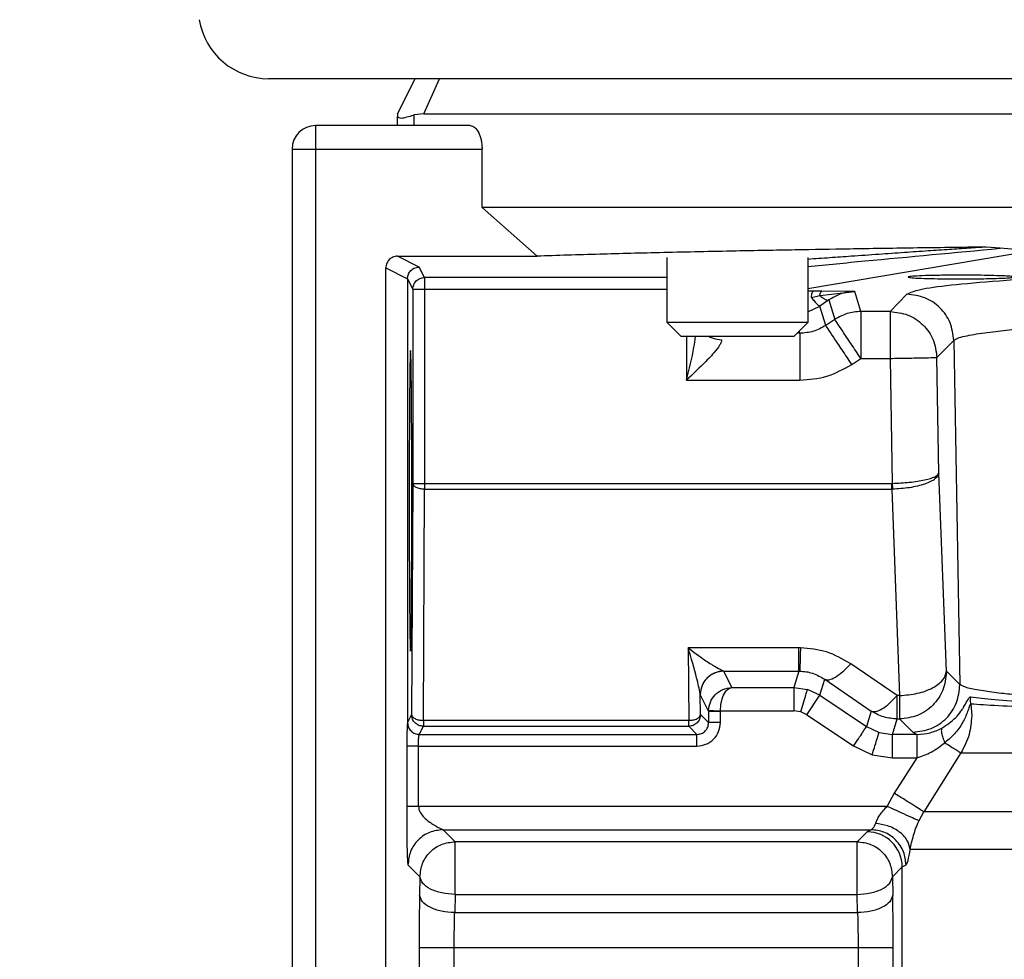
# Model space of a CAD drawing. Header units: inches. Extents: x 144.9 to 238.4, y 214.8 to 247.7.
# Tile 314 of 411: x 207.8328 to 207.9362, y 225.1961 to 225.2947. Entities that reach past the tile are written whole.
import ezdxf

# ---------------------------------------------------------------- set-up
doc = ezdxf.new("R2010")
doc.units = ezdxf.units.IN
doc.header["$LTSCALE"] = 0.25
doc.header["$MEASUREMENT"] = 0
doc.layers.add('ANNOTATIONS', color=1, linetype='Continuous')
doc.layers.add('MOTOR RH', color=7, linetype='Continuous')
doc.styles.add('ARIAL', font='arial.ttf', dxfattribs={"height": 0.09375})
doc.dimstyles.new('STANDARD$0', dxfattribs={"dimtxt": 0.09375, "dimasz": 0.09375, "dimexe": 0.03125, "dimexo": 0.046875, "dimgap": 0.09, "dimtad": 0, "dimtih": 1, "dimtoh": 1, "dimdec": 4, "dimzin": 0, "dimdsep": 46, "dimtxsty": 'ARIAL', "dimcen": 0.09, "dimadec": 0, "dimazin": 0, "dimtfac": 1, "dimtdec": 4, "dimtofl": 0, "dimtmove": 0, "dimatfit": 1, "dimfxl": 1, "dimtolj": 1, "dimtzin": 0, "dimarcsym": 0})

# ---------------------------------------------------------------- blocks, each defined once
blk = doc.blocks.new('*D8')
at = {"layer": 'ANNOTATIONS', "color": 0, "lineweight": -2, "transparency": 16777216}
for p, q in [((207.3533788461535, 223.8493624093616), (207.3533788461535, 225.9990556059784)), ((208.4940038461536, 224.9900478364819), (208.4940038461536, 225.9990556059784)), ((207.4471288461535, 225.9678056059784), (207.6385813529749, 225.9678056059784)), ((208.4002538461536, 225.9678056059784), (208.2088013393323, 225.9678056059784))]:
    blk.add_line(p, q, dxfattribs=at)
at = {"layer": 'ANNOTATIONS', "color": 0, "transparency": 16777216}
for points in [[(207.4471288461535, 225.9834306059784), (207.4471288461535, 225.9521806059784), (207.3533788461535, 225.9678056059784)], [(208.4002538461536, 225.9834306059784), (208.4002538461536, 225.9521806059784), (208.4940038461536, 225.9678056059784)]]:
    blk.add_solid(points, dxfattribs=at)
at = {"layer": 'defpoints', "color": 0, "transparency": 16777216}
for p in [(207.3533788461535, 225.9678056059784), (208.4940038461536, 224.9431728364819), (207.3533788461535, 223.8024874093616)]:
    blk.add_point(p, dxfattribs=at)
at = {"layer": 'ANNOTATIONS', "color": 0, "transparency": 16777216, "insert": (207.9236913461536, 225.9678056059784), "char_height": 0.09375, "attachment_point": 5, "style": 'ARIAL'}
blk.add_mtext('\\A1;18 5/8"', dxfattribs=at)
blk = doc.blocks.new('*D10')
at = {"layer": 'ANNOTATIONS', "color": 0, "lineweight": -2, "transparency": 16777216}
for p, q in [((207.3533788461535, 223.8493624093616), (207.3533788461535, 226.3654182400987)), ((208.8269459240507, 225.1127240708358), (208.8269459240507, 226.3654182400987)), ((207.4471288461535, 226.3341682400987), (207.8858206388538, 226.3341682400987)), ((208.7331959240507, 226.3341682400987), (208.2945041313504, 226.3341682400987))]:
    blk.add_line(p, q, dxfattribs=at)
at = {"layer": 'ANNOTATIONS', "color": 0, "transparency": 16777216}
for points in [[(207.4471288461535, 226.3497932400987), (207.4471288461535, 226.3185432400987), (207.3533788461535, 226.3341682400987)], [(208.7331959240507, 226.3497932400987), (208.7331959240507, 226.3185432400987), (208.8269459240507, 226.3341682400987)]]:
    blk.add_solid(points, dxfattribs=at)
at = {"layer": 'defpoints', "color": 0, "transparency": 16777216}
for p in [(207.3533788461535, 226.3341682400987), (208.8269459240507, 225.0658490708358), (207.3533788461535, 223.8024874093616)]:
    blk.add_point(p, dxfattribs=at)
at = {"layer": 'ANNOTATIONS', "color": 0, "transparency": 16777216, "insert": (208.0901623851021, 226.3341682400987), "char_height": 0.09375, "attachment_point": 5, "style": 'ARIAL'}
blk.add_mtext('\\A1;24""', dxfattribs=at)

msp = doc.modelspace()

# ---------------------------------------------------------------- linework, layer by layer
at = {"layer": 'MOTOR RH'}
for p, q in [((208.1960523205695, 225.288537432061), (207.8589460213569, 225.288537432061)), ((207.8724794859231, 225.2848464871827), (207.8743249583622, 225.2885374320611)), ((207.8752191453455, 225.2848464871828), (207.8768749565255, 225.2885372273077)), ((207.8724794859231, 225.2848464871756), (207.8724794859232, 225.284562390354)), ((207.8724794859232, 225.2836161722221), (207.8724794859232, 225.284562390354)), ((207.8752191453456, 225.2848464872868), (207.8742062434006, 225.2847309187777)), ((207.8742062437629, 225.2836161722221), (207.8742062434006, 225.2847309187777)), ((207.8752191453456, 225.2848464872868), (208.1797791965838, 225.2848464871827)), ((207.8638672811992, 225.2836161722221), (207.8638672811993, 224.6938563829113)), ((207.8800871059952, 225.2836161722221), (207.8638672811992, 225.2836161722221)), ((207.8614066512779, 225.2811555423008), (207.8813452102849, 225.2811555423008)), ((207.8614066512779, 225.2811555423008), (207.8614066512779, 225.1089155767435)), ((207.8813452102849, 225.2750039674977), (207.8813452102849, 225.2811555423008)), ((208.1736531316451, 225.2750039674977), (207.8813452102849, 225.2750039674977)), ((207.8871160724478, 225.2699102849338), (207.8813452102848, 225.2750039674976)), ((207.872479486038, 225.2699102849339), (207.8871160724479, 225.2699102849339)), ((207.8747559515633, 225.2687723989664), (207.872479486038, 225.2699102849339)), ((207.9390601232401, 225.2704557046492), (207.9155468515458, 225.2664814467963)), ((207.9357244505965, 225.2707357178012), (207.9342682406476, 225.2708640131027)), ((207.9390601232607, 225.2704557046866), (207.9357244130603, 225.2707358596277)), ((207.9007830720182, 225.26294688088), (207.9007830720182, 225.2697814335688)), ((207.9155468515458, 225.2697814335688), (207.9155468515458, 225.26294688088)), ((207.8712491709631, 225.2686805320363), (207.8735258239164, 225.2675422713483)), ((207.8712491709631, 225.1089155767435), (207.8712491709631, 225.2686805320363)), ((207.8753049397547, 225.2676743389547), (207.8747559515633, 225.2687723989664)), ((207.8735258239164, 225.2675422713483), (207.8735258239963, 225.2209501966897)), ((207.8735258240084, 225.2675422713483), (207.8740746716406, 225.2664442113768)), ((207.8753049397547, 225.2676743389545), (207.8753049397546, 225.2454497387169)), ((207.9007830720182, 225.2676743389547), (207.8753049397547, 225.2676743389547)), ((207.8740746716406, 225.2664442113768), (207.8740746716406, 225.2460648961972)), ((207.8740746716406, 225.2664442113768), (207.9007830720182, 225.2664442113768)), ((207.9161381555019, 225.2662419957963), (207.9155468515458, 225.2662442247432)), ((207.9159054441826, 225.265582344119), (207.9167939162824, 225.2657915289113)), ((207.9169974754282, 225.2662353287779), (207.9161381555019, 225.2662419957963)), ((207.9167939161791, 225.2657915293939), (207.9204569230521, 225.2662159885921)), ((207.9204569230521, 225.2662159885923), (207.9169974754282, 225.2662353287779)), ((207.9210974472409, 225.2641004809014), (207.9204569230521, 225.2662159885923)), ((207.9259450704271, 225.2659041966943), (207.9241728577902, 225.2641004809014)), ((207.9177508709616, 225.2653169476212), (207.9168040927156, 225.2646760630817)), ((207.9177508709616, 225.2653169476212), (207.9183692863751, 225.2632744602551)), ((207.9155468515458, 225.2640797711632), (207.9168040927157, 225.2646760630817)), ((207.9174200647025, 225.2626416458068), (207.9168040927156, 225.2646760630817)), ((207.9241728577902, 225.2641004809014), (207.9210974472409, 225.2641004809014)), ((207.9210974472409, 225.2641004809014), (207.9210974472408, 225.2591822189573)), ((207.9241728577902, 225.2641004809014), (207.9241728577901, 225.2591822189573)), ((207.9022594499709, 225.2614705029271), (207.9007830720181, 225.26294688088)), ((207.9155468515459, 225.26294688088), (207.9007830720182, 225.26294688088)), ((207.9155468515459, 225.26294688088), (207.9140704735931, 225.2614705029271)), ((207.9183692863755, 225.2632744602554), (207.9174200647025, 225.2626416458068)), ((207.9146919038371, 225.2618156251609), (207.9144155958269, 225.2618156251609)), ((207.9146919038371, 225.2618156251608), (207.9146276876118, 225.2620277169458)), ((207.914070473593, 225.2614705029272), (207.902259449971, 225.2614705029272)), ((207.9027978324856, 225.2614705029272), (207.9027978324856, 225.2568973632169)), ((207.9290903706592, 225.2592681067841), (207.9308625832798, 225.2610718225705)), ((207.9308625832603, 225.2610718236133), (207.9314925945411, 225.2249565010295)), ((207.9201482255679, 225.2585494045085), (207.9210974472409, 225.2591822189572)), ((207.9210974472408, 225.2591822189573), (207.9241728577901, 225.2591822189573)), ((207.9241728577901, 225.2591822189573), (207.9244019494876, 225.2460655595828)), ((207.9293022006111, 225.2471397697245), (207.9290903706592, 225.2592681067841)), ((207.9027978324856, 225.2568973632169), (207.914691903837, 225.2568973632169)), ((207.9300848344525, 225.2263400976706), (207.9293022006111, 225.2471397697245)), ((207.8740746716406, 225.2460648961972), (207.8739524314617, 225.221803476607)), ((207.8740746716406, 225.2460648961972), (207.9243524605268, 225.2460648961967)), ((207.8751826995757, 225.2211883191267), (207.8753049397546, 225.2454497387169)), ((207.8753049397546, 225.2454497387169), (207.9243524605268, 225.2454497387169)), ((207.9244019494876, 225.2460655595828), (207.9243524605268, 225.2460648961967)), ((207.9243524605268, 225.2454497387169), (207.9243524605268, 225.2460648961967)), ((207.9243524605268, 225.2454497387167), (207.9244184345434, 225.2454509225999)), ((207.9243524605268, 225.2454497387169), (207.9251673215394, 225.2237935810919)), ((207.9029654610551, 225.2288161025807), (207.9030423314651, 225.2211883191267)), ((207.9145955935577, 225.2288161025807), (207.9029654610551, 225.2288161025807)), ((207.9147620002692, 225.2288146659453), (207.9145955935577, 225.2288161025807)), ((207.9145955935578, 225.2263584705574), (207.9145955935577, 225.2288161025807)), ((207.9249250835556, 225.2237935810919), (207.9200416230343, 225.2271300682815)), ((207.9067045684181, 225.2263584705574), (207.9145955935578, 225.2263584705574)), ((207.9067045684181, 225.2263584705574), (207.9067116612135, 225.2263516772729)), ((207.9075652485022, 225.2246439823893), (207.9067116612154, 225.2263516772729)), ((207.9145955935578, 225.2263584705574), (207.9140764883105, 225.2246439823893)), ((207.9145955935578, 225.2263584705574), (207.9146788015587, 225.2263577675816)), ((207.916804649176, 225.2238179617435), (207.917313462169, 225.2254984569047)), ((207.917313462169, 225.2254984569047), (207.9221969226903, 225.2221619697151)), ((207.9314925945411, 225.2249565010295), (207.9300848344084, 225.2263400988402)), ((207.9075652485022, 225.2246439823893), (207.9140764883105, 225.2246439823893)), ((207.9140764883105, 225.2246439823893), (207.9140764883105, 225.2221848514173)), ((207.9140764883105, 225.2246439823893), (207.9155016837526, 225.2244328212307)), ((207.9168046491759, 225.2238179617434), (207.9155016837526, 225.2244328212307)), ((207.9042514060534, 225.2238925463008), (207.9042484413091, 225.2239543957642)), ((207.9051260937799, 225.2221426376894), (207.9042514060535, 225.2238925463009)), ((207.9042724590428, 225.221803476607), (207.9042514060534, 225.2238925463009)), ((207.9154405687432, 225.2217718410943), (207.9168046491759, 225.2238179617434)), ((207.9168046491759, 225.2238179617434), (207.9217084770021, 225.2205487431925)), ((207.9249250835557, 225.2213359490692), (207.9249250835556, 225.2237935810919)), ((207.9251673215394, 225.2237935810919), (207.9249250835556, 225.2237935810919)), ((207.9251673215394, 225.2237935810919), (207.9251673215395, 225.2213359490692)), ((207.9326017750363, 225.223302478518), (207.9326314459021, 225.2236771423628)), ((207.9326332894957, 225.2228980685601), (207.9326017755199, 225.2233024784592)), ((207.9326332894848, 225.2228980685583), (207.9327335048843, 225.2216855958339)), ((207.8739524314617, 225.221803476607), (207.8735258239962, 225.2209501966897)), ((207.9051260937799, 225.220949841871), (207.9042724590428, 225.221803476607)), ((207.905127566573, 225.222227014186), (207.9051260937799, 225.2221426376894)), ((207.9051260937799, 225.2221426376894), (207.906356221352, 225.2221426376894)), ((207.9051260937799, 225.2221426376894), (207.9051260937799, 225.220949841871)), ((207.906356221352, 225.22214263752), (207.906356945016, 225.2221848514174)), ((207.906356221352, 225.220949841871), (207.906356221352, 225.22214263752)), ((207.906356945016, 225.2221848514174), (207.9140764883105, 225.2221848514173)), ((207.9147891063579, 225.2220793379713), (207.9140764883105, 225.2221848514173)), ((207.9154405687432, 225.2217718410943), (207.9147891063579, 225.2220793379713)), ((207.9154405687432, 225.2217718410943), (207.9203443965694, 225.2185026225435)), ((207.9221969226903, 225.2221619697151), (207.9217084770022, 225.2205487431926)), ((207.9244366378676, 225.2197227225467), (207.9249250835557, 225.2213359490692)), ((207.9249250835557, 225.2213359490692), (207.9251673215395, 225.2213359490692)), ((207.9251673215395, 225.2213359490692), (207.9265750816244, 225.2199523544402)), ((207.8747559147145, 225.2197197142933), (207.8751826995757, 225.2205733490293)), ((207.8751826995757, 225.2211883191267), (207.8751826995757, 225.2205733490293)), ((207.9030423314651, 225.2211883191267), (207.8751826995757, 225.2211883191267)), ((207.8751826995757, 225.2205733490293), (207.9030423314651, 225.2205733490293)), ((207.9030423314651, 225.2205733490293), (207.9030423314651, 225.2211883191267)), ((207.9030423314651, 225.2205733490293), (207.9038959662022, 225.2197197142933)), ((207.9217084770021, 225.2205487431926), (207.9230113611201, 225.219933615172)), ((207.8747559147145, 225.2197197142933), (207.9038959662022, 225.2197197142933)), ((207.9230113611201, 225.219933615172), (207.9244366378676, 225.2197227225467)), ((207.9269612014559, 225.2197227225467), (207.9244366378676, 225.2197227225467)), ((207.9244366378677, 225.2172635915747), (207.9244366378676, 225.2197227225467)), ((207.9265750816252, 225.2199523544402), (207.9270239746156, 225.2197227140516)), ((207.9269612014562, 225.2197227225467), (207.9270239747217, 225.2197227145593)), ((207.9269612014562, 225.2197227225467), (207.9269612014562, 225.2172635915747)), ((207.8734418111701, 225.2184895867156), (207.8734418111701, 225.2121734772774)), ((207.874671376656, 225.2121734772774), (207.874671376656, 225.2184895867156)), ((207.874671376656, 225.2184895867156), (207.9038959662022, 225.2184895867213)), ((207.9203443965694, 225.2185026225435), (207.9222987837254, 225.2175801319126)), ((207.9222987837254, 225.2175801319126), (207.9244366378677, 225.2172635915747)), ((207.9244366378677, 225.2172635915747), (207.9269612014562, 225.2172635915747)), ((207.9269612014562, 225.2172635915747), (207.9246109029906, 225.2135487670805)), ((207.927006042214, 225.2172749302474), (207.9269612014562, 225.217263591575)), ((207.9316118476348, 225.2177732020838), (207.927703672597, 225.2115925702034)), ((207.9316118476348, 225.2177732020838), (207.9847191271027, 225.2177732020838)), ((207.9246109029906, 225.2135487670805), (207.9238717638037, 225.2121734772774)), ((207.874671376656, 225.2121734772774), (207.9238717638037, 225.2121734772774)), ((207.927205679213, 225.2106757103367), (207.9277036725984, 225.2115925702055)), ((207.9862243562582, 225.2115925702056), (207.9277036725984, 225.2115925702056)), ((207.8772549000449, 225.2097143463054), (207.9221711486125, 225.2097143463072)), ((207.8785128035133, 225.2084564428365), (207.8772549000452, 225.2097143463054)), ((207.9217565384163, 225.2094920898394), (207.9207208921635, 225.2084564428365)), ((207.9221711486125, 225.2097143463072), (207.9217565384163, 225.2094920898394)), ((207.9207208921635, 225.2084564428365), (207.8785128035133, 225.2084564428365)), ((207.8785128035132, 225.2079641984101), (207.8785128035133, 225.2084564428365)), ((207.9207208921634, 225.2029222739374), (207.9207208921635, 225.2079641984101)), ((207.9262865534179, 225.2076801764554), (208.0191112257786, 225.2076801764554)), ((207.8735662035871, 225.2060256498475), (207.8748241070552, 225.2047677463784)), ((207.9244095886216, 225.2047677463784), (207.9254452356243, 225.2058033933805)), ((207.9254452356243, 225.2058033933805), (207.9258453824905, 225.2060256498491)), ((207.9254452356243, 225.1847083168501), (207.9254452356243, 225.2058033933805)), ((207.8748241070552, 225.2047677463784), (207.8747855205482, 225.2028538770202)), ((207.9244095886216, 225.2047677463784), (207.9244481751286, 225.2028538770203)), ((207.8785128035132, 225.2029222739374), (207.8784742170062, 225.2010084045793)), ((207.8785128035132, 225.2029222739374), (207.9207208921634, 225.2029222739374)), ((207.9207594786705, 225.2010084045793), (207.9207208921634, 225.2029222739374)), ((207.8784742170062, 225.2010084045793), (207.9207594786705, 225.2010084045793)), ((207.8747337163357, 225.1973174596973), (207.8747337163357, 225.1284159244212)), ((207.9244999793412, 225.1973174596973), (207.8747337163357, 225.1973174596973)), ((207.8784224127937, 225.1296454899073), (207.8784224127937, 225.1973174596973)), ((207.9208112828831, 225.1973174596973), (207.9208112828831, 225.1847083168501)), ((207.9244999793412, 225.1847083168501), (207.9244999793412, 225.1973174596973))]:
    msp.add_line(p, q, dxfattribs=at)
for centre, radius, start, end in [((207.8589460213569, 225.2959193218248), 0.007381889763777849, 189.2844910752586, 270), ((207.8638672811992, 225.2811555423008), 0.002460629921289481, 90, 179.9999999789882), ((207.9067128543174, 225.2238902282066), 0.002461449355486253, 90.02777228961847, 179.9460411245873), ((207.9251672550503, 225.2262603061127), 0.004918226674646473, 359.9289940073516, 0.929594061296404), ((207.9217512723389, 225.205798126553), 0.003693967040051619, 0.08169187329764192, 89.91831976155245)]:
    msp.add_arc(centre, radius, start, end, dxfattribs=at)
for points, knots in [([(207.8724794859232, 225.284562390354), (207.8725442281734, 225.2844769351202), (207.8726827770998, 225.2842940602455), (207.8736767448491, 225.2845790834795), (207.8742062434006, 225.2847309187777)], [0, 0, 0, 0, 0.4672879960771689, 1, 1, 1, 1]), ([(207.8800871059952, 225.2836161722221), (207.8802576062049, 225.2835760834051), (207.880587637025, 225.2834984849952), (207.8809470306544, 225.2829928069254), (207.8811537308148, 225.282476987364), (207.8812629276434, 225.2820516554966), (207.8813319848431, 225.2816070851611), (207.8813408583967, 225.2813041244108), (207.8813452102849, 225.2811555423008)], [0, 0, 0, 0, 0.2767590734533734, 0.5357120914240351, 0.6598610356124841, 0.7780838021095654, 0.8911648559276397, 1, 1, 1, 1]), ([(207.872479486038, 225.2699102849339), (207.8723904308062, 225.2699048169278), (207.8722164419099, 225.2698941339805), (207.871910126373, 225.2697883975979), (207.8715850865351, 225.2695669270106), (207.8713662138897, 225.2692408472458), (207.8712652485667, 225.2689334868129), (207.8712545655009, 225.2687654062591), (207.8712491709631, 225.2686805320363)], [0, 0, 0, 0, 0.1384551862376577, 0.270502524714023, 0.5001718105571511, 0.7384864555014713, 0.8679457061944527, 1, 1, 1, 1]), ([(207.9342682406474, 225.2708640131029), (207.9316832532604, 225.2708301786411), (207.9267466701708, 225.2707655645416), (207.9201031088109, 225.2706651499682), (207.9138964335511, 225.2705587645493), (207.9072849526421, 225.2704322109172), (207.9003572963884, 225.2702837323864), (207.8932860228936, 225.2701049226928), (207.8892408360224, 225.2699773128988), (207.8871160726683, 225.2699102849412)], [0, 0, 0, 0, 0.1334266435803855, 0.2548065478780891, 0.3643115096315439, 0.4898557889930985, 0.6562635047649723, 0.8194499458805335, 1, 1, 1, 1]), ([(207.9342682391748, 225.2708640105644), (207.9336587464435, 225.2708242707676), (207.9323540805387, 225.2707392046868), (207.9303218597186, 225.2706029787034), (207.9280685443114, 225.2704498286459), (207.925599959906, 225.270279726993), (207.922914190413, 225.2700926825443), (207.9203067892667, 225.2699093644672), (207.9178235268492, 225.2697337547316), (207.9163135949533, 225.2696261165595), (207.9155468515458, 225.2695714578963)], [0, 0, 0, 0, 0.09256891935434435, 0.1981508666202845, 0.3167479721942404, 0.4483617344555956, 0.5929932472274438, 0.7506433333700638, 0.8733766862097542, 1, 1, 1, 1]), ([(207.9155468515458, 225.2688335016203), (207.9175286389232, 225.2690242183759), (207.9241217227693, 225.2696587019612), (207.930949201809, 225.2702924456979), (207.9357244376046, 225.2707356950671)], [0, 0, 0, 0, 0.300585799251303, 1, 1, 1, 1]), ([(207.9834046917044, 225.2689794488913), (207.9793357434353, 225.2689039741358), (207.9711940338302, 225.2687529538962), (207.9602375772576, 225.2684557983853), (207.9504624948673, 225.2681134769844), (207.9421295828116, 225.2677270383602), (207.9353602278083, 225.2673050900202), (207.9303288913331, 225.2668549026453), (207.9269585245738, 225.2663853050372), (207.9262827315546, 225.266064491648), (207.9259450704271, 225.2659041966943)], [0, 0, 0, 0, 0.1249349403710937, 0.2499869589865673, 0.3750455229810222, 0.5000591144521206, 0.6250776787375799, 0.7500922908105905, 0.8751331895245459, 1, 1, 1, 1]), ([(207.8735258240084, 225.2675422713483), (207.8735372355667, 225.2676685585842), (207.8735621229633, 225.2679439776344), (207.8737423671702, 225.2682671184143), (207.8739670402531, 225.2684979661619), (207.874191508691, 225.2686459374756), (207.874459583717, 225.2687512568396), (207.8746552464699, 225.2687652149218), (207.8747559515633, 225.2687723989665)], [0, 0, 0, 0, 0.1960749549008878, 0.4276186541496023, 0.5573024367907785, 0.6959317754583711, 0.8435000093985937, 1, 1, 1, 1]), ([(207.931605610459, 225.2679137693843), (207.9309988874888, 225.2679117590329), (207.9297876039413, 225.2679077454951), (207.9281640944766, 225.2678762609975), (207.9269055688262, 225.2678297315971), (207.9261437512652, 225.2677711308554), (207.9259589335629, 225.2677069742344), (207.9263816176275, 225.2676444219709), (207.9273396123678, 225.267588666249), (207.9283320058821, 225.2675640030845), (207.9288276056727, 225.2675516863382)], [0, 0, 0, 0, 0.1250633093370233, 0.2496808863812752, 0.3744981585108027, 0.4993116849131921, 0.624425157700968, 0.7499748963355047, 0.8751378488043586, 1, 1, 1, 1]), ([(207.9343844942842, 225.2678877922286), (207.9339458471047, 225.2678953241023), (207.9330686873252, 225.267910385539), (207.932093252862, 225.2679126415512), (207.931605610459, 225.2679137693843)], [0, 0, 0, 0, 0.5000767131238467, 1, 1, 1, 1]), ([(207.9316056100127, 225.2675256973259), (207.9321655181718, 225.2675273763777), (207.9330908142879, 225.2675301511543), (207.9344666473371, 225.2675511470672), (207.9356065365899, 225.2675812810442), (207.9365040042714, 225.2676238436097), (207.9370266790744, 225.2676690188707), (207.9372209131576, 225.2677172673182), (207.9370531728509, 225.2677697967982), (207.9364975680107, 225.2678157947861), (207.9356068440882, 225.2678579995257), (207.9348452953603, 225.2678765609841), (207.9343844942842, 225.2678877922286)], [0, 0, 0, 0, 0.1152605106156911, 0.1904778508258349, 0.3073222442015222, 0.4067191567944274, 0.4999507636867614, 0.5931891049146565, 0.6926061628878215, 0.8094837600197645, 0.8847216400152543, 0.9999999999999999, 0.9999999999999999, 0.9999999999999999, 0.9999999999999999]), ([(207.9288276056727, 225.2675516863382), (207.9292657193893, 225.2675441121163), (207.9301419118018, 225.267528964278), (207.9311177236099, 225.2675267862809), (207.9316056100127, 225.2675256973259)], [0, 0, 0, 0, 0.5000199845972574, 1, 1, 1, 1]), ([(207.9159054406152, 225.2655823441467), (207.9159183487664, 225.2656728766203), (207.9159446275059, 225.2658571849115), (207.9160020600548, 225.2660647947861), (207.9160679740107, 225.2662068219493), (207.9161150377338, 225.2662304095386), (207.9161381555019, 225.2662419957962)], [0, 0, 0, 0, 0.2456005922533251, 0.4999998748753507, 0.7543992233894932, 1, 1, 1, 1]), ([(207.9167939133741, 225.2657915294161), (207.9168073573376, 225.2658541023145), (207.9168345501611, 225.2659806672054), (207.9168851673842, 225.2661176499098), (207.9169401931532, 225.2662109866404), (207.9169785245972, 225.2662272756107), (207.9169974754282, 225.2662353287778)], [0, 0, 0, 0, 0.2471968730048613, 0.4999999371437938, 0.7528030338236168, 1, 1, 1, 1]), ([(207.9167939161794, 225.265791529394), (207.9168974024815, 225.2657004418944), (207.9171052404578, 225.2655175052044), (207.9173752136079, 225.2653540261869), (207.9176005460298, 225.2652752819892), (207.9177014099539, 225.2653032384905), (207.9177508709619, 225.2653169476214)], [0, 0, 0, 0, 0.2527609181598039, 0.5076354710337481, 0.7585574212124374, 0.9999999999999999, 0.9999999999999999, 0.9999999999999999, 0.9999999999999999]), ([(207.920456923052, 225.2662159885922), (207.9199367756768, 225.2661632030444), (207.9190358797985, 225.2660717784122), (207.9181326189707, 225.2655411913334), (207.9177508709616, 225.2653169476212)], [0, 0, 0, 0, 0.577366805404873, 1, 1, 1, 1]), ([(207.9159054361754, 225.2655823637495), (207.9160164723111, 225.2654420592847), (207.9162397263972, 225.2651599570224), (207.9165085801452, 225.2648679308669), (207.9167094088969, 225.2646898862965), (207.9167731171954, 225.2646805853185), (207.9168040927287, 225.2646760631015)], [0, 0, 0, 0, 0.2543143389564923, 0.5113354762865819, 0.7624070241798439, 1, 1, 1, 1]), ([(207.9308625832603, 225.2610718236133), (207.9309745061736, 225.2611491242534), (207.9311885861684, 225.2612969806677), (207.9319567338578, 225.2615070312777), (207.9329217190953, 225.2616956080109), (207.9340239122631, 225.2618626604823), (207.9354952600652, 225.2620484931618), (207.9374810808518, 225.2622537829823), (207.9401585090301, 225.2624788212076), (207.9431001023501, 225.2626867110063), (207.9476319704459, 225.2629622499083), (207.9543239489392, 225.2632870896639), (207.9637971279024, 225.2636314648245), (207.9739828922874, 225.2639200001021), (207.9813577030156, 225.2640656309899), (207.9849681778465, 225.2641369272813)], [0, 0, 0, 0, 0.06060433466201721, 0.1159206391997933, 0.1659478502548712, 0.2106850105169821, 0.2501312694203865, 0.3171367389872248, 0.3811542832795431, 0.4421833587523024, 0.5002234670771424, 0.6326723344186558, 0.760118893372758, 0.8825617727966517, 1, 1, 1, 1]), ([(207.9027978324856, 225.2568973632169), (207.9030956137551, 225.2580618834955), (207.9034926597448, 225.2596145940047), (207.9037039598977, 225.2610993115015), (207.9037567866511, 225.2614705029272)], [0, 0, 0, 0, 0.749991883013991, 1, 1, 1, 1]), ([(207.9064882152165, 225.2611342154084), (207.9064757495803, 225.2610506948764), (207.906449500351, 225.26087482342), (207.9062132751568, 225.260423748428), (207.9056120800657, 225.2596493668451), (207.9044086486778, 225.2584160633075), (207.9033879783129, 225.2574537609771), (207.9027978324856, 225.2568973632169)], [0, 0, 0, 0, 0.07314932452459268, 0.1540325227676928, 0.3465749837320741, 0.622193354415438, 1, 1, 1, 1]), ([(207.9051830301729, 225.2614705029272), (207.9053153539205, 225.2614039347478), (207.9057147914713, 225.2612029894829), (207.9061782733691, 225.2611617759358), (207.9064882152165, 225.2611342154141)], [0, 0, 0, 0, 0.331275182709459, 1, 1, 1, 1]), ([(207.8738372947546, 225.2600232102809), (207.8738199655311, 225.2598144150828), (207.8737933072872, 225.2594932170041), (207.8737613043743, 225.2575134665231), (207.8737392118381, 225.2554873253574), (207.8737213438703, 225.2529572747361), (207.8737047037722, 225.2492846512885), (207.8736962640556, 225.2442460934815), (207.8737047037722, 225.2392075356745), (207.8737213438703, 225.2355349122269), (207.8737392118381, 225.2330048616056), (207.8737613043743, 225.2309787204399), (207.8737933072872, 225.228998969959), (207.8738199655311, 225.2286777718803), (207.8738372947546, 225.2284689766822)], [0, 0, 0, 0, 0.1197351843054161, 0.184193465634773, 0.2499911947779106, 0.3158144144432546, 0.3802690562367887, 0.5000000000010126, 0.6197309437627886, 0.6841855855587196, 0.7500088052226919, 0.8158065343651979, 0.880264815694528, 1, 1, 1, 1]), ([(207.8738372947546, 225.2284689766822), (207.8738546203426, 225.2286783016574), (207.8738812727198, 225.2290003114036), (207.8739132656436, 225.2309804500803), (207.8739353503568, 225.2330066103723), (207.8739532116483, 225.235536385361), (207.8739698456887, 225.2392084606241), (207.873978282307, 225.2442460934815), (207.8739698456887, 225.2492837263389), (207.8739532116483, 225.252955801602), (207.8739353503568, 225.2554855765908), (207.8739132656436, 225.2575117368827), (207.8738812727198, 225.2594918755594), (207.8738546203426, 225.2598138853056), (207.8738372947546, 225.2600232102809)], [0, 0, 0, 0, 0.1197372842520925, 0.1841948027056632, 0.2499912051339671, 0.3158130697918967, 0.3802669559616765, 0.4999999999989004, 0.6197330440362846, 0.6841869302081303, 0.7500087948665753, 0.8158051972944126, 0.8802627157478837, 1, 1, 1, 1]), ([(207.9244019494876, 225.2460655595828), (207.9250104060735, 225.2460943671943), (207.9262650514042, 225.246153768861), (207.9278711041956, 225.2464069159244), (207.9290278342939, 225.2467526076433), (207.9292104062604, 225.2470102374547), (207.9293022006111, 225.2471397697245)], [0, 0, 0, 0, 0.2391246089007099, 0.493078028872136, 0.7451275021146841, 1, 1, 1, 1]), ([(207.9293022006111, 225.2471397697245), (207.9292125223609, 225.2469305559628), (207.9290341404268, 225.2465144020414), (207.9278825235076, 225.2459678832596), (207.9262803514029, 225.2455690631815), (207.9250265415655, 225.2454895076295), (207.9244184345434, 225.2454509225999)], [0, 0, 0, 0, 0.2549038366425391, 0.5070375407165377, 0.7609095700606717, 0.9999999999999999, 0.9999999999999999, 0.9999999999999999, 0.9999999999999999]), ([(207.9042484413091, 225.2239543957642), (207.9041350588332, 225.2244990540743), (207.903847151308, 225.225882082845), (207.9032982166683, 225.227708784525), (207.9029654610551, 225.2288161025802)], [0, 0, 0, 0, 0.3938156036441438, 1, 1, 1, 1]), ([(207.9029654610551, 225.2288161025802), (207.9035472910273, 225.228372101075), (207.9045569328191, 225.2276016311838), (207.9057396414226, 225.226866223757), (207.9064848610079, 225.2264595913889), (207.9066371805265, 225.2263894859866), (207.9067045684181, 225.2263584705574)], [0, 0, 0, 0, 0.374595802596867, 0.6500311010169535, 0.8451697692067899, 1, 1, 1, 1]), ([(207.9147620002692, 225.2288146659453), (207.9147538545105, 225.2284755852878), (207.9147372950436, 225.2277862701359), (207.9147139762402, 225.2270164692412), (207.9146934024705, 225.2264901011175), (207.9146836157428, 225.2264014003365), (207.9146788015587, 225.2263577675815)], [0, 0, 0, 0, 0.2459547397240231, 0.4999999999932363, 0.7540452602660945, 1, 1, 1, 1]), ([(207.9200416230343, 225.2271300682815), (207.9192212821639, 225.2276085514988), (207.917618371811, 225.228543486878), (207.9156990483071, 225.2287257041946), (207.9147620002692, 225.2288146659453)], [0, 0, 0, 0, 0.5117821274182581, 1, 1, 1, 1]), ([(207.9067045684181, 225.2263584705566), (207.9063998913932, 225.2263259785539), (207.9059315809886, 225.226276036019), (207.9053664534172, 225.2259771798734), (207.9049763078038, 225.225668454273), (207.9046592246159, 225.2252849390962), (207.904348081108, 225.2247260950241), (207.9042877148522, 225.2242585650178), (207.9042484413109, 225.2239543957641)], [0, 0, 0, 0, 0.2397900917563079, 0.3685745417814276, 0.5000000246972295, 0.6314254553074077, 0.7602099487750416, 1, 1, 1, 1]), ([(207.9146788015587, 225.2263577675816), (207.9149057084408, 225.2263439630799), (207.9153715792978, 225.2263156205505), (207.9163265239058, 225.2260821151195), (207.9169099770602, 225.2257370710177), (207.9173134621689, 225.2254984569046)], [0, 0, 0, 0, 0.226539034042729, 0.465115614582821, 1, 1, 1, 1]), ([(207.905127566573, 225.222227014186), (207.9051690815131, 225.2225218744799), (207.9052556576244, 225.2231367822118), (207.905799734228, 225.2239293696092), (207.9065971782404, 225.2245132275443), (207.9072361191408, 225.2245995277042), (207.9075652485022, 225.2246439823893)], [0, 0, 0, 0, 0.2216392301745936, 0.4622110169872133, 0.7229757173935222, 1, 1, 1, 1]), ([(207.906356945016, 225.2221848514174), (207.9063781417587, 225.2224804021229), (207.9064223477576, 225.2230967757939), (207.9066897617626, 225.2238988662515), (207.9070849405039, 225.2244965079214), (207.9074019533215, 225.224593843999), (207.9075652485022, 225.2246439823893)], [0, 0, 0, 0, 0.2216347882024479, 0.462221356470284, 0.7229870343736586, 1, 1, 1, 1]), ([(207.9147891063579, 225.2220793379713), (207.91488797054, 225.2224058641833), (207.9150933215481, 225.2230840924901), (207.9153291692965, 225.2238630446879), (207.9154707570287, 225.2243306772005), (207.9154916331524, 225.2243996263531), (207.9155016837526, 225.2244328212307)], [0, 0, 0, 0, 0.2707190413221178, 0.5623111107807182, 0.7892790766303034, 1, 1, 1, 1]), ([(207.9849519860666, 225.2219199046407), (207.9813870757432, 225.2219908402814), (207.9741050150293, 225.2221357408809), (207.9658112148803, 225.2223723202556), (207.9595065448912, 225.2225876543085), (207.9549614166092, 225.2227660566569), (207.9506850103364, 225.2229591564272), (207.9471549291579, 225.2231443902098), (207.9442558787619, 225.2233185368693), (207.9418789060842, 225.223479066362), (207.9396505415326, 225.22365042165), (207.9376066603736, 225.2238326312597), (207.9356331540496, 225.224041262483), (207.9337637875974, 225.2242934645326), (207.9321230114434, 225.2246045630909), (207.9317136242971, 225.224833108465), (207.9314925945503, 225.2249565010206)], [0, 0, 0, 0, 0.1174045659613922, 0.2398229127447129, 0.3029495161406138, 0.3673327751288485, 0.4329731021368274, 0.4998709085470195, 0.5460628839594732, 0.5941666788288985, 0.6441824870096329, 0.6961105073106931, 0.749950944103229, 0.8188410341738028, 0.9021915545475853, 1, 1, 1, 1]), ([(207.9296093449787, 225.220373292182), (207.9301312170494, 225.2207258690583), (207.9309284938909, 225.2212645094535), (207.9315387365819, 225.2220422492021), (207.9317849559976, 225.2224073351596), (207.9318833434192, 225.222564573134), (207.9321241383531, 225.2229570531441), (207.932392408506, 225.223536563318), (207.932563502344, 225.2236371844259), (207.9326314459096, 225.2236771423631)], [0, 0, 0, 0, 0.3010860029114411, 0.4599765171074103, 0.5388501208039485, 0.5626204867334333, 0.5755055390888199, 0.8314277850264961, 1, 1, 1, 1]), ([(207.9326314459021, 225.2236771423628), (207.9333830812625, 225.2235822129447), (207.9348851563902, 225.2233925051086), (207.9387979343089, 225.2231197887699), (207.9438450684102, 225.2228603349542), (207.9500939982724, 225.2226183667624), (207.957404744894, 225.2223964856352), (207.9657214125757, 225.2221987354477), (207.9748673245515, 225.222024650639), (207.9815874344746, 225.2219330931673), (207.9849517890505, 225.2218872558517)], [0, 0, 0, 0, 0.1255709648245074, 0.2509421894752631, 0.3753272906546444, 0.5002889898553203, 0.6252582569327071, 0.7494539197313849, 0.8745666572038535, 1, 1, 1, 1]), ([(207.9326332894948, 225.2228980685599), (207.9326146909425, 225.2228892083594), (207.9325769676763, 225.222871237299), (207.9324894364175, 225.2226593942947), (207.9323063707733, 225.2220803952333), (207.9318917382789, 225.2210646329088), (207.9310966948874, 225.2198435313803), (207.9303155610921, 225.2191830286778), (207.9299171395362, 225.2188461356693)], [0, 0, 0, 0, 0.05408162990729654, 0.1096932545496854, 0.2264032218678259, 0.4733178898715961, 0.7313629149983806, 1, 1, 1, 1]), ([(207.9849517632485, 225.2218568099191), (207.9817580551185, 225.2218820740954), (207.9752641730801, 225.2219334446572), (207.9677827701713, 225.2220152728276), (207.962054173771, 225.2220889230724), (207.9578969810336, 225.22214935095), (207.9539365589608, 225.2222143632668), (207.9494024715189, 225.2222988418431), (207.9444258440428, 225.2224097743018), (207.9394152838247, 225.2225536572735), (207.9351469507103, 225.2227174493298), (207.9334924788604, 225.2228363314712), (207.9326332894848, 225.2228980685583)], [0, 0, 0, 0, 0.1189624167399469, 0.2418905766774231, 0.304870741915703, 0.3688448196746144, 0.4338134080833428, 0.4997772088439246, 0.6091471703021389, 0.7289691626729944, 0.8592500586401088, 1, 1, 1, 1]), ([(207.905127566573, 225.222227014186), (207.9051464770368, 225.2222263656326), (207.9051755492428, 225.2222253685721), (207.9053307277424, 225.2222200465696), (207.9054894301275, 225.2222146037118), (207.9056850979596, 225.222207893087), (207.9059687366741, 225.2221981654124), (207.9062039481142, 225.2221900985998), (207.9063569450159, 225.2221848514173)], [0, 0, 0, 0, 0.2397127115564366, 0.3685249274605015, 0.4999999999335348, 0.631475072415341, 0.7602872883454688, 0.9999999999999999, 0.9999999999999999, 0.9999999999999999, 0.9999999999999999]), ([(207.9327335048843, 225.2216855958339), (207.9326864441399, 225.2210113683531), (207.9325899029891, 225.2196282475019), (207.9319432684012, 225.2184017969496), (207.9316118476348, 225.2177732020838)], [0, 0, 0, 0, 0.4874682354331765, 1, 1, 1, 1]), ([(207.8735258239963, 225.2209501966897), (207.8735147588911, 225.2209071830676), (207.8734925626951, 225.2208208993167), (207.8734647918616, 225.2202464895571), (207.8734455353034, 225.2194387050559), (207.8734430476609, 225.2188047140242), (207.8734418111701, 225.2184895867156)], [0, 0, 0, 0, 0.2499774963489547, 0.5014457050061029, 0.7521919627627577, 1, 1, 1, 1]), ([(207.9038959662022, 225.2184895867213), (207.9042188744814, 225.2185266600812), (207.9048636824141, 225.2186006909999), (207.9056762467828, 225.2191695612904), (207.9062451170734, 225.2199821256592), (207.9063191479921, 225.2206269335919), (207.906356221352, 225.220949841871)], [0, 0, 0, 0, 0.2503910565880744, 0.5000000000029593, 0.7496089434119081, 1, 1, 1, 1]), ([(207.9038959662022, 225.2197197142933), (207.904057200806, 225.2197381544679), (207.9043796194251, 225.2197750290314), (207.9047863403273, 225.2200594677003), (207.9050707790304, 225.2204661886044), (207.905107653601, 225.2207886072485), (207.9051260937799, 225.220949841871)], [0, 0, 0, 0, 0.2500392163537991, 0.499999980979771, 0.749960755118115, 1, 1, 1, 1]), ([(207.9270239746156, 225.2197227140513), (207.9274831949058, 225.2197538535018), (207.9284150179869, 225.2198170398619), (207.9292074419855, 225.2201861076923), (207.9296093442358, 225.2203732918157)], [0, 0, 0, 0, 0.4928191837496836, 1, 1, 1, 1]), ([(207.9296093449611, 225.2203732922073), (207.9295831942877, 225.2203177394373), (207.9295299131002, 225.2202045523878), (207.9295700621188, 225.2198507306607), (207.9296934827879, 225.2193930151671), (207.929843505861, 225.2190261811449), (207.9299171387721, 225.2188461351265)], [0, 0, 0, 0, 0.245399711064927, 0.4999943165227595, 0.7545919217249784, 1, 1, 1, 1]), ([(207.8746713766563, 225.2184895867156), (207.8746726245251, 225.2186442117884), (207.8746751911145, 225.2189622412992), (207.8746933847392, 225.2193538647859), (207.8747159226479, 225.2195819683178), (207.8747366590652, 225.2196963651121), (207.8747492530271, 225.2197116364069), (207.8747559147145, 225.2197197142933)], [0, 0, 0, 0, 0.242270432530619, 0.4982965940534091, 0.715806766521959, 0.849673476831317, 0.9999999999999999, 0.9999999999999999, 0.9999999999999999, 0.9999999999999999]), ([(207.9222987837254, 225.2175801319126), (207.9223976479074, 225.2179066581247), (207.9226029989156, 225.2185848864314), (207.922838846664, 225.2193638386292), (207.9229804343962, 225.2198314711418), (207.9230013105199, 225.2199004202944), (207.9230113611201, 225.219933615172)], [0, 0, 0, 0, 0.270719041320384, 0.5623111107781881, 0.7892790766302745, 0.9999999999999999, 0.9999999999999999, 0.9999999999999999, 0.9999999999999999]), ([(207.927006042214, 225.2172749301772), (207.9270063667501, 225.2175770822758), (207.927007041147, 225.2182049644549), (207.9270112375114, 225.2190181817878), (207.9270171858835, 225.2195899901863), (207.927021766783, 225.2196795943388), (207.9270239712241, 225.2197227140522)], [0, 0, 0, 0, 0.2406119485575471, 0.4999996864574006, 0.7593875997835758, 1, 1, 1, 1]), ([(207.9270060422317, 225.2172749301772), (207.9275102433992, 225.2174480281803), (207.9285729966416, 225.217812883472), (207.9294540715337, 225.2184901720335), (207.9299171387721, 225.2188461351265)], [0, 0, 0, 0, 0.4744291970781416, 1, 1, 1, 1]), ([(207.9299162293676, 225.2188467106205), (207.9301345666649, 225.218708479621), (207.9305711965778, 225.2184320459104), (207.9310771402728, 225.2181117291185), (207.9314543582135, 225.2178729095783), (207.9315593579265, 225.2178064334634), (207.9316118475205, 225.2177732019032)], [0, 0, 0, 0, 0.2498207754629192, 0.4995904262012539, 0.7498441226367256, 1, 1, 1, 1]), ([(207.9277036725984, 225.2115925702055), (207.9276146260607, 225.2116488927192), (207.9274366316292, 225.2117614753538), (207.9267093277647, 225.2122214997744), (207.9257336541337, 225.2128386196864), (207.9249852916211, 225.2133119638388), (207.9246109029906, 225.2135487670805)], [0, 0, 0, 0, 0.2501385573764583, 0.5000000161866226, 0.7498614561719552, 1, 1, 1, 1]), ([(207.8734418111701, 225.2121734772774), (207.873441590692, 225.2119809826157), (207.8734411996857, 225.2116396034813), (207.8734402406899, 225.211255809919), (207.8734388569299, 225.2106273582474), (207.8734390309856, 225.2098047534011), (207.873447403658, 225.2087291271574), (207.8734619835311, 225.2078413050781), (207.8734823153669, 225.2070869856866), (207.8735077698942, 225.2065117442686), (207.8735361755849, 225.2061260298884), (207.8735563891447, 225.2060584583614), (207.8735662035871, 225.2060256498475)], [0, 0, 0, 0, 0.07179752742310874, 0.1273291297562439, 0.1434241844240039, 0.3066005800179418, 0.4319359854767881, 0.5512156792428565, 0.6696644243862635, 0.7837921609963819, 0.8950229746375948, 1, 1, 1, 1]), ([(207.874671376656, 225.2121734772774), (207.8746831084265, 225.2120610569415), (207.8747084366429, 225.2118183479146), (207.8749092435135, 225.2114226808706), (207.8752865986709, 225.2109540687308), (207.8757307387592, 225.2105888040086), (207.8760834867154, 225.2103419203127), (207.8763116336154, 225.2101979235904), (207.8766059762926, 225.2100243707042), (207.8769228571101, 225.209860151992), (207.8771800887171, 225.209744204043), (207.877231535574, 225.2097236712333), (207.8772549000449, 225.2097143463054)], [0, 0, 0, 0, 0.07214948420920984, 0.155766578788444, 0.2852245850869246, 0.4765272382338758, 0.5582936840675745, 0.6063302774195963, 0.6836558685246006, 0.8311003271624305, 0.9232946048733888, 1, 1, 1, 1]), ([(207.9238717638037, 225.2121734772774), (207.9237066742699, 225.2120151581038), (207.9233929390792, 225.2117142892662), (207.9230262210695, 225.2112219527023), (207.9227730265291, 225.2107586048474), (207.9226750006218, 225.2104996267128), (207.9226282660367, 225.2103761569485)], [0, 0, 0, 0, 0.284580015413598, 0.5408142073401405, 0.7810797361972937, 1, 1, 1, 1]), ([(207.9238717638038, 225.2121734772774), (207.9242602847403, 225.2119989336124), (207.9250635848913, 225.211638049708), (207.9261258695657, 225.2111608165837), (207.926920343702, 225.2108038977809), (207.927112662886, 225.2107174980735), (207.9272056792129, 225.2106757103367)], [0, 0, 0, 0, 0.2418279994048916, 0.500000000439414, 0.7581720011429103, 0.9999999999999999, 0.9999999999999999, 0.9999999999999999, 0.9999999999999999]), ([(207.9226282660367, 225.2103761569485), (207.9225511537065, 225.2101930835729), (207.9223974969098, 225.209828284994), (207.9222464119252, 225.209752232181), (207.9221711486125, 225.2097143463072)], [0, 0, 0, 0, 0.5018478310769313, 1, 1, 1, 1]), ([(207.9262865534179, 225.2076801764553), (207.9262014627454, 225.208002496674), (207.926025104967, 225.208670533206), (207.9251604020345, 225.2095462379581), (207.9239721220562, 225.2101834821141), (207.9230656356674, 225.2103134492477), (207.9226282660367, 225.2103761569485)], [0, 0, 0, 0, 0.2412444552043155, 0.4999999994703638, 0.7587555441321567, 1, 1, 1, 1]), ([(207.9262865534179, 225.2076801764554), (207.9263309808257, 225.2078927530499), (207.9264169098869, 225.2083039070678), (207.9266153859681, 225.2090823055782), (207.9268707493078, 225.2098872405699), (207.927094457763, 225.2104138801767), (207.927205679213, 225.2106757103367)], [0, 0, 0, 0, 0.2853777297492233, 0.5519619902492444, 0.7772483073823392, 1, 1, 1, 1]), ([(207.9258453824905, 225.2060256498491), (207.9257949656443, 225.2064887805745), (207.9257174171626, 225.2072011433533), (207.9252582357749, 225.2080585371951), (207.9247840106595, 225.2086487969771), (207.924196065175, 225.2091248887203), (207.9233420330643, 225.2095858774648), (207.9226324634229, 225.2096637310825), (207.9221711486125, 225.2097143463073)], [0, 0, 0, 0, 0.239502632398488, 0.3683900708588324, 0.5000000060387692, 0.6316099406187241, 0.7604973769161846, 1, 1, 1, 1]), ([(207.9258453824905, 225.2060256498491), (207.9259176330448, 225.2061208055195), (207.9260638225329, 225.2063133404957), (207.9262117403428, 225.2072210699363), (207.9262865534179, 225.2076801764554)], [0, 0, 0, 0, 0.4942253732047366, 1, 1, 1, 1]), ([(207.8747855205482, 225.2028538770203), (207.874770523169, 225.2019800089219), (207.8747405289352, 225.200232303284), (207.8747359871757, 225.1982890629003), (207.8747337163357, 225.1973174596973)], [0, 0, 0, 0, 0.5000087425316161, 1, 1, 1, 1]), ([(207.9244999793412, 225.1973174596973), (207.9244977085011, 225.1982890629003), (207.9244931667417, 225.200232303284), (207.9244631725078, 225.2019800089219), (207.9244481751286, 225.2028538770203)], [0, 0, 0, 0, 0.4999912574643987, 1, 1, 1, 1]), ([(207.8784224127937, 225.1973174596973), (207.8784246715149, 225.197957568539), (207.8784292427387, 225.1992530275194), (207.8784591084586, 225.200418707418), (207.8784742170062, 225.2010084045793)], [0, 0, 0, 0, 0.4941174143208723, 1, 1, 1, 1]), ([(207.9207594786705, 225.2010084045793), (207.9207745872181, 225.2004187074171), (207.9208044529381, 225.1992530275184), (207.9208090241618, 225.1979575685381), (207.9208112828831, 225.1973174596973)], [0, 0, 0, 0, 0.505882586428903, 1, 1, 1, 1])]:
    msp.add_open_spline(points, degree=3, knots=knots, dxfattribs=at)
for points in [[(207.8740746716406, 225.2664442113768), (207.8740931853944, 225.2666053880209), (207.8741302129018, 225.266927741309), (207.8744147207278, 225.267334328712), (207.8748213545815, 225.2676188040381), (207.8751437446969, 225.2676558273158), (207.8753049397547, 225.2676743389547)], [(207.9308625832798, 225.2610718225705), (207.9307785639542, 225.2617072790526), (207.930610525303, 225.2629781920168), (207.929468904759, 225.264571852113), (207.9278555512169, 225.2656854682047), (207.9265818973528, 225.2658312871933), (207.9259450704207, 225.2659041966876)], [(207.9210974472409, 225.2641004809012), (207.9206122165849, 225.2640636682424), (207.9196417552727, 225.2639900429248), (207.9187934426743, 225.2635129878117), (207.9183692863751, 225.2632744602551)], [(207.9241728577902, 225.2641004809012), (207.9248096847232, 225.264027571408), (207.9260833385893, 225.2638817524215), (207.927696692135, 225.2627681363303), (207.9288383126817, 225.2611744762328), (207.9290063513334, 225.259903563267), (207.9290903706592, 225.2592681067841)], [(207.9210974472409, 225.2591822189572), (207.9207476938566, 225.2597068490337), (207.9200481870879, 225.2607561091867), (207.919158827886, 225.2620901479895), (207.9185234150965, 225.2630432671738), (207.9184206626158, 225.2631973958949), (207.9183692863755, 225.2632744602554)], [(207.9174200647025, 225.2626416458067), (207.9169959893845, 225.2624028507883), (207.9161478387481, 225.2619252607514), (207.9151772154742, 225.2618521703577), (207.9146919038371, 225.2618156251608)], [(207.9146919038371, 225.2618156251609), (207.9146919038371, 225.2617230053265), (207.9146919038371, 225.2615377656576), (207.914691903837, 225.2603922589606), (207.914691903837, 225.2587889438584), (207.914691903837, 225.2575278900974), (207.914691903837, 225.2568973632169)], [(207.9201482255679, 225.2585494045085), (207.9197984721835, 225.259074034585), (207.9190989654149, 225.260123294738), (207.9182096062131, 225.2614573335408), (207.9175741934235, 225.2624104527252), (207.9174714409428, 225.2625645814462), (207.9174200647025, 225.2626416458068)], [(207.914691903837, 225.2568973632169), (207.9156624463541, 225.2569707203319), (207.9176035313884, 225.2571174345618), (207.9192999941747, 225.2580720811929), (207.9201482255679, 225.2585494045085)], [(207.9241728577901, 225.2591822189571), (207.924803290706, 225.2591932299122), (207.9260641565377, 225.2592152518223), (207.9276672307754, 225.2592432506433), (207.928812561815, 225.2592632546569), (207.9289977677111, 225.2592664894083), (207.9290903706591, 225.2592681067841)], [(207.8753049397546, 225.2454497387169), (207.8751445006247, 225.2454595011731), (207.8748236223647, 225.2454790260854), (207.8744181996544, 225.2456215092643), (207.8741332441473, 225.2458242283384), (207.8740941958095, 225.2459846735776), (207.8740746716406, 225.2460648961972)], [(207.9244019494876, 225.2460655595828), (207.9244048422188, 225.2459577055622), (207.9244106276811, 225.2457419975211), (207.924415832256, 225.2455479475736), (207.9244184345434, 225.2454509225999)], [(207.917313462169, 225.2254984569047), (207.9174593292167, 225.2254631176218), (207.9177510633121, 225.225392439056), (207.9184192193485, 225.2256937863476), (207.9191963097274, 225.2262567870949), (207.919759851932, 225.2268389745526), (207.9200416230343, 225.2271300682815)], [(207.9251673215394, 225.2237935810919), (207.9258030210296, 225.2238474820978), (207.92707442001, 225.2239552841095), (207.92868596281, 225.2245550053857), (207.929828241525, 225.225381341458), (207.9299993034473, 225.2260205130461), (207.9300848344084, 225.2263400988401)], [(207.9300854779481, 225.2262542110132), (207.9300108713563, 225.2256102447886), (207.9298616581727, 225.2243223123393), (207.9287240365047, 225.2226974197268), (207.927099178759, 225.2215597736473), (207.925811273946, 225.2214105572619), (207.9251673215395, 225.2213359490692)], [(207.9265750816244, 225.2199523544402), (207.9272262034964, 225.2200286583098), (207.9285284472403, 225.2201812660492), (207.9301646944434, 225.2213431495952), (207.9312978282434, 225.2229994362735), (207.9314276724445, 225.2243041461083), (207.9314925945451, 225.2249565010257)], [(207.9221969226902, 225.2221619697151), (207.9223427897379, 225.2221266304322), (207.9226345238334, 225.2220559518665), (207.9233026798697, 225.222357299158), (207.9240797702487, 225.2229202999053), (207.9246433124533, 225.223502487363), (207.9249250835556, 225.2237935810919)], [(207.8751826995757, 225.2205733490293), (207.875021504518, 225.2205918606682), (207.8746991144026, 225.2206288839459), (207.8742924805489, 225.2209133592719), (207.8740079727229, 225.2213199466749), (207.8739709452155, 225.221642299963), (207.8739524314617, 225.221803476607)], [(207.8739524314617, 225.221803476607), (207.8739719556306, 225.2217232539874), (207.8740110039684, 225.2215628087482), (207.8742959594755, 225.2213600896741), (207.8747013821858, 225.2212176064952), (207.8750222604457, 225.2211980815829), (207.8751826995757, 225.2211883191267)], [(207.9042724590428, 225.221803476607), (207.9042539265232, 225.2216423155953), (207.9042168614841, 225.2213199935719), (207.9039323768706, 225.2209134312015), (207.9035258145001, 225.220628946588), (207.9032034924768, 225.2205918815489), (207.9030423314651, 225.2205733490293)], [(207.9030423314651, 225.2211883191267), (207.9032019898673, 225.221198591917), (207.9035213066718, 225.2212191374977), (207.9039254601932, 225.2213618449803), (207.9042108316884, 225.2215639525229), (207.9042519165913, 225.2217236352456), (207.9042724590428, 225.221803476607)], [(207.9249250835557, 225.2213359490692), (207.9244398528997, 225.221372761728), (207.9234693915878, 225.2214463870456), (207.9226210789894, 225.2219234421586), (207.9221969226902, 225.222161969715)], [(207.8735258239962, 225.2209501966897), (207.8735443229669, 225.2207889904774), (207.8735813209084, 225.2204665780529), (207.8738657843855, 225.2200599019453), (207.8742723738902, 225.2197753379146), (207.8745947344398, 225.2197382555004), (207.8747559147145, 225.2197197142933)], [(207.9063562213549, 225.220949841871), (207.9061967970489, 225.220949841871), (207.905877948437, 225.220949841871), (207.9054741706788, 225.220949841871), (207.905188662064, 225.220949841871), (207.9051469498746, 225.220949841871), (207.9051260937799, 225.220949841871)], [(207.9203443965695, 225.2185026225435), (207.9205192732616, 225.2187649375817), (207.920869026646, 225.2192895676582), (207.9213137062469, 225.2199565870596), (207.9216314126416, 225.2204331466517), (207.921682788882, 225.2205102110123), (207.9217084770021, 225.2205487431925)], [(207.9038959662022, 225.2184895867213), (207.9038959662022, 225.2186490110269), (207.9038959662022, 225.2189678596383), (207.9038959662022, 225.2193716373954), (207.9038959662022, 225.2196571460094), (207.9038959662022, 225.2196988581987), (207.9038959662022, 225.2197197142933)], [(207.874671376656, 225.2184895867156), (207.8745137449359, 225.2184895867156), (207.8741984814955, 225.2184895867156), (207.8737976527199, 225.2184895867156), (207.8735112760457, 225.2184895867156), (207.8734649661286, 225.2184895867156), (207.8734418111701, 225.2184895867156)], [(207.8734418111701, 225.2121734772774), (207.8734649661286, 225.2121734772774), (207.8735112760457, 225.2121734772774), (207.8737976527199, 225.2121734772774), (207.8741984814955, 225.2121734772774), (207.8745137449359, 225.2121734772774), (207.874671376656, 225.2121734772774)], [(207.8772549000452, 225.2097143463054), (207.8767719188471, 225.2096583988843), (207.875805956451, 225.209546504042), (207.8745872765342, 225.2086932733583), (207.8737340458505, 225.2074745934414), (207.8736221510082, 225.2065086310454), (207.8735662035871, 225.2060256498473)], [(207.8748241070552, 225.2047677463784), (207.8748800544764, 225.2052507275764), (207.8749919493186, 225.2062166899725), (207.8758451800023, 225.2074353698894), (207.8770638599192, 225.2082886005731), (207.8780298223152, 225.2084004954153), (207.8785128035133, 225.2084564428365)], [(207.8785128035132, 225.2029222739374), (207.8785128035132, 225.2033688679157), (207.8785128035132, 225.2042620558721), (207.8785128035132, 225.2057453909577), (207.8785128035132, 225.2070945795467), (207.8785128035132, 225.2076743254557), (207.8785128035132, 225.2079641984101)], [(207.9207208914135, 225.2084564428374), (207.9212038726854, 225.2084004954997), (207.9221698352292, 225.2082886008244), (207.9233885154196, 225.2074353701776), (207.924241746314, 225.2062166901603), (207.9243536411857, 225.2052507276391), (207.9244095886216, 225.2047677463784)], [(207.9207208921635, 225.2079641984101), (207.9207208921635, 225.2080989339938), (207.9207208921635, 225.2083684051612), (207.9207208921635, 225.2084270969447), (207.9207208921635, 225.2084564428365)], [(207.8785128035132, 225.2029222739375), (207.8780385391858, 225.2029561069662), (207.8770900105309, 225.2030237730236), (207.8758853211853, 225.203453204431), (207.8750269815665, 225.2040559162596), (207.8748917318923, 225.2045304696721), (207.8748241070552, 225.2047677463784)], [(207.9207208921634, 225.2029222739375), (207.9211951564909, 225.2029561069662), (207.9221436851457, 225.2030237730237), (207.9233483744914, 225.2034532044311), (207.9242067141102, 225.2040559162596), (207.9243419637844, 225.2045304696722), (207.9244095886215, 225.2047677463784)], [(207.8784742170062, 225.2010084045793), (207.8779999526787, 225.201042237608), (207.8770514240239, 225.2011099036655), (207.8758467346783, 225.2015393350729), (207.8749883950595, 225.2021420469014), (207.8748531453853, 225.202616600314), (207.8747855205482, 225.2028538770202)], [(207.9244481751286, 225.2028538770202), (207.9243805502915, 225.2026166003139), (207.9242453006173, 225.2021420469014), (207.9233869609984, 225.2015393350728), (207.9221822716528, 225.2011099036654), (207.9212337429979, 225.201042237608), (207.9207594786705, 225.2010084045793)]]:
    msp.add_open_spline(points, degree=3, dxfattribs=at)

# ---------------------------------------------------------------- dimensions: what is measured, and where the dimension line sits
at = {"layer": 'ANNOTATIONS'}
for base, p1, text, picture, middle in [((207.3533788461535, 226.3341682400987), (208.8269459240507, 225.0658490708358), '24""', '*D10', (208.0901623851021, 226.3341682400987)), ((207.3533788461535, 225.9678056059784), (208.4940038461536, 224.9431728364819), '18 5/8"', '*D8', (207.9236913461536, 225.9678056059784))]:
    dim = msp.add_linear_dim(base=base, p1=p1, p2=(207.3533788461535, 223.8024874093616), text=text, dimstyle='STANDARD$0', dxfattribs=at)
    dim.commit()
    dim.dimension.update_dxf_attribs({"geometry": picture, "text_midpoint": middle, "dimtype": 160})

doc.saveas('drawing.dxf')
